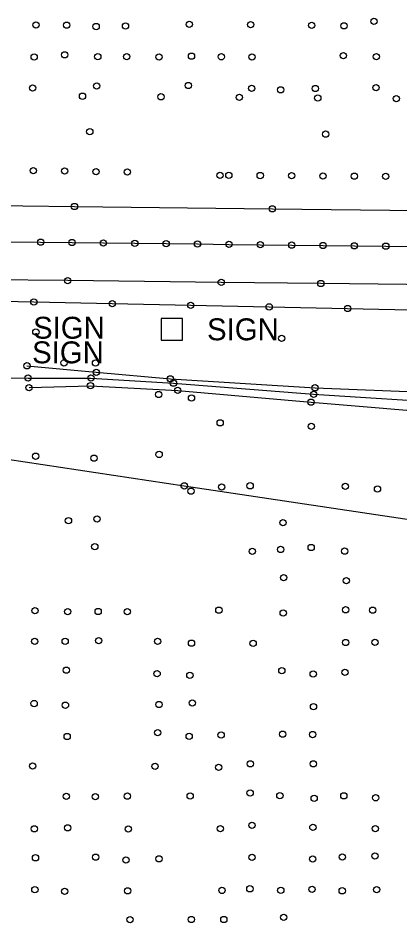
# Model space of a CAD drawing. Extents: x 20503438 to 20508873, y 7964251 to 7984667.
# Drawn here: x 20505708 to 20505829.6, y 7970319.8 to 7970608.5 of the extents above; entities that cross this region are included whole.
import ezdxf

# ---------------------------------------------------------------- set-up
doc = ezdxf.new("R2010")
doc.units = 0
for name, color, linetype in [('SurBreakLine', 7, 'Continuous'), ('SurConcreteSlab', 7, 'Continuous'), ('SurDrainageArrowUp', 7, 'Continuous'), ('SurEdgeShoulderPaved', 7, 'Continuous'), ('SurEdgeShoulderUnpaved', 7, 'Continuous'), ('SurFenceChainLink', 7, 'Continuous'), ('SurPointsNonDTM', 7, 'Continuous'), ('SurRoadPoints', 7, 'Continuous'), ('SurSurveyPoints', 7, 'Continuous')]:
    doc.layers.add(name, color=color, linetype=linetype)

msp = doc.modelspace()

# ---------------------------------------------------------------- linework, layer by layer
at = {"layer": 'SurBreakLine'}
for points in [[(20505659.98, 7970549.19), (20505725.91, 7970548.38), (20505788.99, 7970547.63), (20505882.34, 7970546.59), (20505944.46, 7970545.97), (20506035.17, 7970544.95), (20506055.65, 7970544.73), (20506135.76, 7970544.03), (20506246.7, 7970542.7), (20506314.1, 7970541.94), (20506377.13, 7970541.22), (20506448.59, 7970540.63), (20506494, 7970540.08), (20506513.48, 7970539.53), (20506534.35, 7970539.62)], [(20505710.77, 7970497.54), (20505732.85, 7970495.46), (20505756.48, 7970493.37), (20505802.57, 7970490.52), (20505848.21, 7970488.68), (20505858.14, 7970488.46), (20505903.67, 7970484.04), (20505945.27, 7970475.61), (20505990.11, 7970470.17), (20505998.24, 7970469.71), (20506003.81, 7970469.11), (20506008.75, 7970468.56), (20506019.64, 7970467.63), (20506031.44, 7970468.66), (20506047.52, 7970460.92), (20506053.76, 7970448.87)], [(20505711.46, 7970490.59), (20505731.01, 7970491.18), (20505758.81, 7970489.68), (20505801.32, 7970485.94), (20505848.43, 7970482.04), (20505856.97, 7970479.93), (20505900.46, 7970476.68), (20505944.64, 7970470.53), (20505988.31, 7970465.47), (20505998.59, 7970464), (20506002.44, 7970463.73), (20506011.31, 7970460.28), (20506018.66, 7970458.21), (20506022.02, 7970452.76), (20506029.51, 7970444.65), (20506036.2, 7970436.16), (20506044.77, 7970421.97), (20506053.42, 7970390.9)]]:
    msp.add_lwpolyline(points, dxfattribs=at)
at = {"layer": 'SurConcreteSlab'}
msp.add_lwpolyline([(20505705.15, 7970537.12), (20505715.14, 7970537), (20505725.14, 7970536.88), (20505735.14, 7970536.76), (20505745.14, 7970536.65), (20505755.14, 7970536.53), (20505765.13, 7970536.41), (20505775.13, 7970536.29), (20505785.13, 7970536.17), (20505795.13, 7970536.05), (20505805.13, 7970535.93), (20505815.12, 7970535.82), (20505825.12, 7970535.72), (20505835.12, 7970535.61)], dxfattribs=at)
at = {"layer": 'SurDrainageArrowUp'}
msp.add_lwpolyline([(20505588.51, 7970507.81), (20505597.53, 7970506.94), (20505614.51, 7970502.19), (20505635.08, 7970498.83), (20505655.93, 7970496.49), (20505678.23, 7970494.58), (20505682.9, 7970493.73), (20505711.11, 7970493.62), (20505731.16, 7970493.62), (20505757.46, 7970492.01), (20505802.13, 7970488.46), (20505848.74, 7970485.55), (20505856.14, 7970483.32), (20505901.79, 7970481.39), (20505945.72, 7970472.48), (20505988.92, 7970467.48), (20505998.29, 7970466.36)], dxfattribs=at)
at = {"layer": 'SurEdgeShoulderPaved'}
msp.add_lwpolyline([(20506056.08, 7970515.88), (20506044.41, 7970519.01), (20506036.59, 7970519.75), (20506026.15, 7970520.74), (20506010.77, 7970521.44), (20506001.36, 7970521.44), (20505973.47, 7970521.86), (20505937.45, 7970522.2), (20505902.22, 7970522.58), (20505884.4, 7970522.79), (20505850.04, 7970523.3), (20505804.42, 7970523.81), (20505772.68, 7970524.16), (20505723.75, 7970524.74), (20505698.34, 7970525.01)], dxfattribs=at)
at = {"layer": 'SurEdgeShoulderUnpaved'}
msp.add_lwpolyline([(20505583.75, 7970522.72), (20505588.05, 7970521.67), (20505613.04, 7970520.89), (20505638.02, 7970520.1), (20505663.01, 7970519.31), (20505687.99, 7970518.52), (20505712.98, 7970517.9), (20505737.97, 7970517.38), (20505762.96, 7970516.86), (20505787.95, 7970516.34), (20505812.95, 7970515.82), (20505837.94, 7970515.3), (20505862.93, 7970514.78), (20505887.92, 7970514.26), (20505912.91, 7970514.05), (20505937.9, 7970513.99), (20505962.89, 7970513.93), (20505987.89, 7970513.87), (20506012.76, 7970511.67), (20506037.35, 7970507.53), (20506060.92, 7970500.21), (20506079.1, 7970483.65), (20506094.14, 7970463.86), (20506101.05, 7970448.2)], dxfattribs=at)
at = {"layer": 'SurFenceChainLink'}
msp.add_lwpolyline([(20505563.79, 7970488.13), (20505618.36, 7970480.42), (20505698.84, 7970468.55), (20505760.89, 7970459.22), (20505831.24, 7970448.68), (20505921.66, 7970435.36), (20506003.71, 7970422.97), (20506019.92, 7970394.05)], dxfattribs=at)
at = {"layer": 'SurPointsNonDTM'}
msp.add_circle((20505760.89, 7970459.22), 1, dxfattribs=at)
at = {"layer": 'SurRoadPoints'}
msp.add_lwpolyline([(20505756.95, 7970505.75), (20505756.95, 7970505.75), (20505760.38, 7970505.75), (20505760.38, 7970512.61), (20505753.52, 7970512.61), (20505753.52, 7970505.75), (20505756.95, 7970505.75)], dxfattribs=at)
at = {"layer": 'SurSurveyPoints'}
for centre in [(20505821.33, 7970607.49), (20505713.65, 7970606.29), (20505723.43, 7970606.24), (20505732.82, 7970605.8), (20505742.18, 7970605.98), (20505762.51, 7970606.5), (20505782.05, 7970606.4), (20505801.51, 7970606.16), (20505811.78, 7970606.03), (20505713.07, 7970596.06), (20505722.8, 7970596.77), (20505733.35, 7970596.16), (20505742.57, 7970596.21), (20505752.88, 7970596.07), (20505763.2, 7970596.35), (20505772.73, 7970596.15), (20505782.46, 7970596.06), (20505811.6, 7970596.53), (20505822.12, 7970596.18), (20505712.59, 7970586.21), (20505733.01, 7970586.86), (20505762.23, 7970586.99), (20505782.38, 7970586.05), (20505791.65, 7970585.6), (20505802.66, 7970586.02), (20505822.03, 7970586.3), (20505728.47, 7970583.57), (20505753.46, 7970583.38), (20505778.46, 7970583.18), (20505803.45, 7970582.99), (20505828.45, 7970582.79), (20505730.8, 7970572.24), (20505805.95, 7970571.47), (20505712.78, 7970559.82), (20505722.78, 7970559.67), (20505732.78, 7970559.52), (20505742.78, 7970559.37), (20505772.29, 7970558.33), (20505775.1, 7970558.31), (20505785.1, 7970558.25), (20505795.1, 7970558.18), (20505805.1, 7970558.11), (20505815.1, 7970558.05), (20505825.1, 7970557.98), (20505725.91, 7970548.38), (20505788.99, 7970547.63), (20505715.14, 7970537), (20505725.14, 7970536.88), (20505735.14, 7970536.76), (20505745.14, 7970536.65), (20505755.14, 7970536.53), (20505765.13, 7970536.41), (20505775.13, 7970536.29), (20505785.13, 7970536.17), (20505795.13, 7970536.05), (20505805.13, 7970535.93), (20505815.12, 7970535.82), (20505825.12, 7970535.72), (20505723.75, 7970524.74), (20505772.68, 7970524.16), (20505804.42, 7970523.81), (20505712.98, 7970517.9), (20505737.97, 7970517.38), (20505762.96, 7970516.86), (20505787.95, 7970516.34), (20505812.95, 7970515.82), (20505713.62, 7970508.36), (20505791.91, 7970506.32), (20505710.77, 7970497.54), (20505722.55, 7970498.47), (20505732.62, 7970498.41), (20505732.85, 7970495.46), (20505711.11, 7970493.62), (20505731.16, 7970493.62), (20505756.48, 7970493.37), (20505757.46, 7970492.01), (20505711.46, 7970490.59), (20505731.01, 7970491.18), (20505758.81, 7970489.68), (20505802.57, 7970490.52), (20505752.76, 7970488.39), (20505763.21, 7970487.25), (20505802.13, 7970488.46), (20505801.32, 7970485.94), (20505772.34, 7970479.34), (20505801.39, 7970478.19), (20505713.54, 7970468.69), (20505752.89, 7970469.25), (20505732.12, 7970468.06), (20505763.06, 7970457.53), (20505772.82, 7970458.86), (20505781.89, 7970459.25), (20505812.22, 7970459.1), (20505822.48, 7970458.24), (20505733.11, 7970448.64), (20505724, 7970448.1), (20505792.36, 7970447.5), (20505732.39, 7970439.83), (20505782.56, 7970438.32), (20505791.62, 7970438.93), (20505801.34, 7970439.56), (20505812, 7970438.4), (20505792.55, 7970429.96), (20505812.55, 7970428.95), (20505812.31, 7970419.68), (20505820.92, 7970419.56), (20505713.31, 7970419.42), (20505723.77, 7970419.09), (20505733.47, 7970419.13), (20505742.74, 7970419.07), (20505771.93, 7970419.55), (20505792.43, 7970418.63), (20505713.26, 7970409.61), (20505722.95, 7970409.63), (20505733.65, 7970409.83), (20505752.42, 7970409.59), (20505763.21, 7970409.02), (20505782.85, 7970409.01), (20505812.35, 7970409.24), (20505821.68, 7970409.31), (20505723.33, 7970400.41), (20505792, 7970400.28), (20505812.12, 7970399.74), (20505752.25, 7970399.33), (20505762.69, 7970398.75), (20505801.99, 7970399.18), (20505713.06, 7970389.76), (20505723.04, 7970389.23), (20505752.86, 7970389.46), (20505763.45, 7970389.94), (20505802.09, 7970388.74), (20505723.59, 7970379.24), (20505752.44, 7970380.44), (20505762.47, 7970379.3), (20505772.65, 7970379.73), (20505792.24, 7970380), (20505801.81, 7970379.87), (20505781.96, 7970370.53), (20505802.02, 7970370.52), (20505712.59, 7970369.83), (20505751.59, 7970369.7), (20505771.85, 7970369.44), (20505723.3, 7970360.17), (20505732.54, 7970360.04), (20505742.77, 7970360.22), (20505762.78, 7970360.24), (20505781.89, 7970361.2), (20505791.37, 7970360.4), (20505802.29, 7970359.5), (20505811.75, 7970360.32), (20505821.89, 7970359.69), (20505782.46, 7970350.89), (20505801.89, 7970350.27), (20505713.1, 7970349.78), (20505723.77, 7970350.1), (20505743.05, 7970349.71), (20505772.42, 7970349.83), (20505821.76, 7970349.85), (20505713.49, 7970340.54), (20505732.7, 7970340.73), (20505742.33, 7970339.86), (20505752.86, 7970340.2), (20505782.5, 7970340.7), (20505801.82, 7970340.15), (20505811.25, 7970340.78), (20505821.67, 7970341.09), (20505713.3, 7970330.39), (20505772.9, 7970330.12), (20505781.81, 7970330.65), (20505791.66, 7970330.13), (20505801.64, 7970330.46), (20505822.23, 7970330.37), (20505722.78, 7970329.86), (20505742.86, 7970329.99), (20505811.23, 7970330.01), (20505792.59, 7970321.56), (20505743.62, 7970320.76), (20505763.14, 7970320.84), (20505773.52, 7970320.84)]:
    msp.add_circle(centre, 1, dxfattribs=at)

# ---------------------------------------------------------------- texts
at = {"layer": 'SurRoadPoints'}
for p in [(20505712.73, 7970506.18), (20505768.16, 7970505.68), (20505712.42, 7970498.33)]:
    msp.add_text('SIGN', height=6.995, rotation=360, dxfattribs=at).set_placement(p)

doc.saveas('drawing.dxf')
